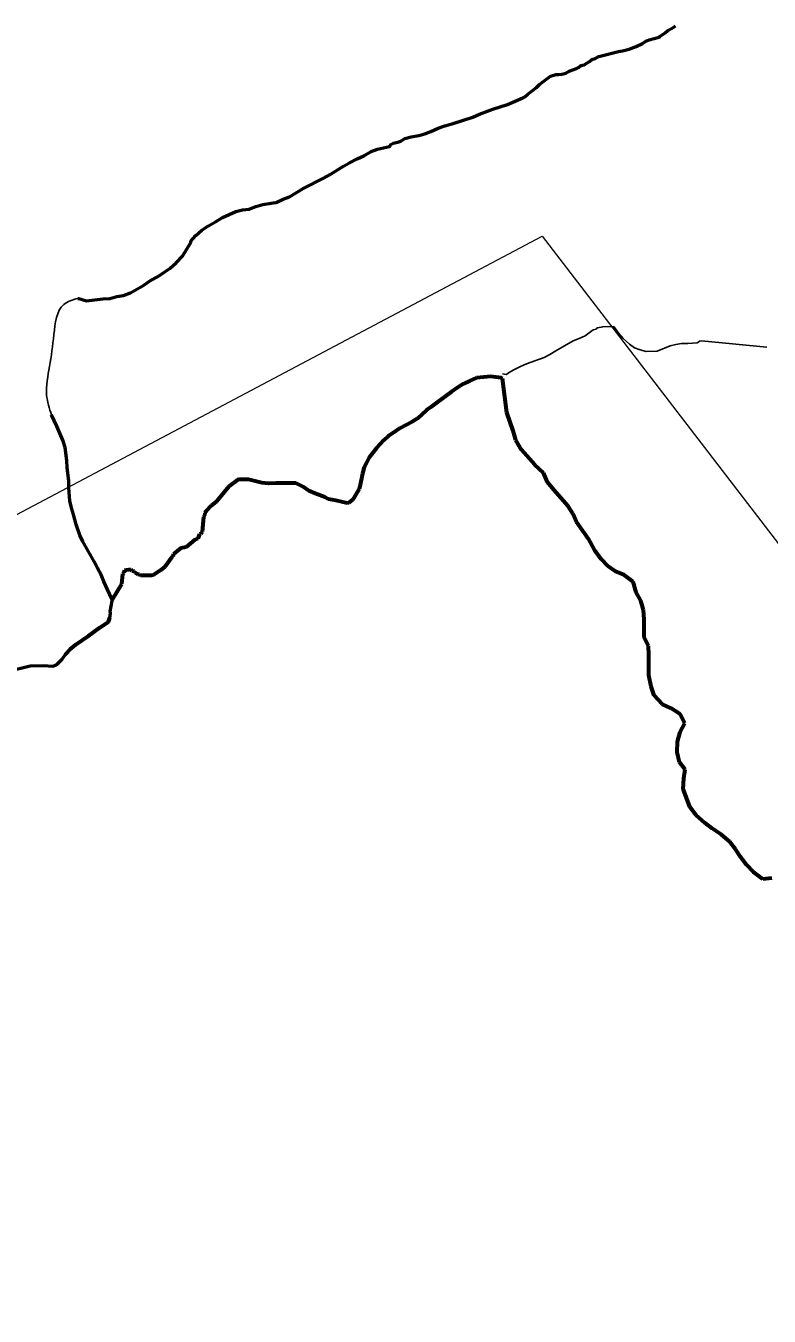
# Model space of a CAD drawing. Extents: x 553962 to 842807, y 8883888 to 9032388.
# Drawn here: x 805290 to 805857, y 9022731 to 9023715 of the extents above; entities that cross this region are included whole.
import ezdxf

# ---------------------------------------------------------------- set-up
doc = ezdxf.new("R2010")
doc.units = 0
doc.header["$LTSCALE"] = 200
doc.linetypes.add('LONG_DASH_SHORT_DASH', pattern=[9.9, 6, -1.2, 1.5, -1.2])
for name, color, linetype, lineweight in [('24', 7, 'Continuous', 25), ('27', 7, 'Continuous', 13), ('35', 7, 'Continuous', 13), ('7', 7, 'Continuous', 90), ('8', 7, 'Continuous', 13)]:
    doc.layers.add(name, color=color, linetype=linetype, lineweight=lineweight)

msp = doc.modelspace()

# ---------------------------------------------------------------- linework, layer by layer
at = {"layer": '24', "lineweight": 53}
for points in [[(805330, 9023507.5), (805330.8, 9023507.4), (805336.7, 9023505.6), (805349.3, 9023507.2), (805354.5, 9023507.5), (805359.8, 9023508.9), (805364.9, 9023509.8), (805370.1, 9023511.8), (805380.3, 9023517.6), (805385.5, 9023521.1), (805390.7, 9023524), (805395.7, 9023527.1), (805400.1, 9023530.2), (805405.1, 9023534.7), (805409.8, 9023539.7), (805416.2, 9023550.2), (805416.3, 9023551), (805420, 9023555.3), (805424.7, 9023559.4), (805429.3, 9023562.6), (805435, 9023565.8), (805440.3, 9023569.1), (805450.6, 9023573.6), (805455.6, 9023574.9), (805460.7, 9023575.6), (805465.9, 9023577.5), (805471, 9023579.1), (805477.4, 9023580.1), (805478.9, 9023580.4), (805481.3, 9023580.7), (805486.5, 9023583), (805491.5, 9023584.9), (805501.9, 9023591.3), (805517.5, 9023599.2), (805522.5, 9023602), (805532.7, 9023608.4), (805537.2, 9023610.9), (805543, 9023613.8), (805548.2, 9023616.2), (805553.7, 9023619.5), (805558.6, 9023621.3), (805567.7, 9023623.3), (805568, 9023623.5), (805568.7, 9023624.7), (805570.6, 9023625.8), (805574, 9023626.6), (805576.3, 9023627.4), (805579.3, 9023629.5), (805584.3, 9023630.7), (805590, 9023631.6), (805594.6, 9023633), (805599.2, 9023634.8), (805604.9, 9023637.3), (805609.9, 9023639.1), (805616.2, 9023640.9), (805631.2, 9023645.7), (805636.4, 9023647.9), (805646.4, 9023651.7), (805657.7, 9023655.3), (805669.3, 9023660.5), (805671, 9023661.1), (805673.2, 9023663.2), (805679.9, 9023668.3), (805682.1, 9023670.6), (805684.3, 9023672.3), (805690.5, 9023676.9), (805694.4, 9023678.2), (805696.9, 9023678.3), (805699.1, 9023678.5), (805702.1, 9023679.3), (805704.8, 9023680.6), (805710.3, 9023682.7), (805711.7, 9023683.4), (805713.7, 9023685.1), (805716, 9023685.5), (805718.2, 9023686.9), (805720.1, 9023688), (805722, 9023689.6), (805724.6, 9023690.5), (805727.2, 9023691.8), (805742.4, 9023695.7), (805745.3, 9023696.1), (805750.5, 9023697.4), (805755.8, 9023699.4), (805760.5, 9023701.8), (805763.2, 9023703.5), (805765.7, 9023704.7), (805773.3, 9023706.7), (805773.8, 9023707.2), (805777.9, 9023709.9), (805780, 9023711.6), (805784.5, 9023714.2), (805785.8, 9023715.3)], [(805356.3, 9023277.9), (805352.5, 9023286.1), (805349.9, 9023291.5), (805347.8, 9023296.7), (805345, 9023301.7), (805342.6, 9023306.9), (805334, 9023322), (805331.5, 9023327), (805328.8, 9023335.2), (805326.8, 9023342.7), (805325.2, 9023347.7), (805323.9, 9023353.1), (805323.2, 9023363.1), (805323.2, 9023368.4), (805321.9, 9023378.4), (805321.8, 9023383.8), (805320.5, 9023393.9), (805318.7, 9023399.4), (805314.1, 9023410.1), (805310, 9023418.6)], [(805277.1, 9023223.2), (805293.7, 9023227.4), (805303.8, 9023227.5), (805310.9, 9023227.2), (805313.7, 9023228.1), (805318.1, 9023232.3), (805321, 9023236.5), (805324.3, 9023240.1), (805328.5, 9023243.7), (805338.3, 9023250.2), (805346.8, 9023256.6), (805353.4, 9023261), (805354.5, 9023264), (805355, 9023267.5), (805354.7, 9023268.7), (805356.2, 9023277), (805356.3, 9023277.9)]]:
    msp.add_lwpolyline(points, dxfattribs=at)
at = {"layer": '24'}
for points in [[(805653.9, 9023449.9), (805656.8, 9023449.5), (805658.5, 9023450.8), (805662.4, 9023453), (805667.5, 9023455.6), (805672.2, 9023457.6), (805685.5, 9023462.5), (805689.9, 9023464.6), (805694.6, 9023467.6), (805707.7, 9023475), (805712.4, 9023476.8), (805716.8, 9023479), (805722.9, 9023483.5), (805725.2, 9023483.9), (805725.8, 9023484.8), (805726.3, 9023485), (805730.3, 9023485.8), (805738.7, 9023486.1), (805742.6, 9023480.6), (805745.9, 9023476.8), (805750.6, 9023472.7), (805754.5, 9023469.9), (805758.9, 9023468.3), (805763.4, 9023467.1), (805771.9, 9023467.2), (805781.7, 9023471.3), (805785.9, 9023472.3), (805790.3, 9023473), (805795.1, 9023473), (805802.3, 9023473.6), (805802.8, 9023473.8), (805804.1, 9023474.9), (805805.6, 9023475), (805855.3, 9023470.2)], [(805653.9, 9023446.5), (805652.8, 9023446.8), (805644.6, 9023447.8), (805634.1, 9023446.9), (805628.9, 9023444.7), (805624.1, 9023442.3), (805619.2, 9023439.3), (805615, 9023436.3), (805603.3, 9023427.5), (805599.2, 9023424.6), (805596, 9023422.3), (805589.1, 9023415.9), (805585, 9023413.4), (805575.4, 9023408.2), (805570.9, 9023405.3), (805566.7, 9023402.4), (805563.4, 9023399.4), (805557.9, 9023393.4), (805552.3, 9023386.2), (805550.3, 9023382.7), (805548.4, 9023378.8), (805547.1, 9023374), (805545.2, 9023364.1), (805544.6, 9023362.4), (805539.8, 9023354.1), (805536.7, 9023351.6), (805535.3, 9023351.4), (805526.7, 9023353.5), (805521.3, 9023354.3), (805518.5, 9023355.8), (805511.1, 9023358.7), (805506.1, 9023360.8), (805502, 9023363.7), (805496.2, 9023366.5), (805481.1, 9023366.6), (805475.5, 9023366.3), (805470.3, 9023366.9), (805460.1, 9023369.3), (805452.7, 9023369.3), (805452, 9023369.2), (805445.1, 9023364), (805435.9, 9023352.5), (805431.7, 9023349.3), (805428.1, 9023345.6), (805427.2, 9023344.5), (805427, 9023344), (805427, 9023342.7), (805425.8, 9023340.8), (805424.8, 9023329.5), (805423.9, 9023328), (805422.9, 9023327.7), (805421.6, 9023324.5), (805419.2, 9023323.3), (805412.7, 9023317.7), (805408.6, 9023317), (805403.1, 9023312.5), (805402.6, 9023310.7), (805401.8, 9023310.2), (805396.3, 9023302.9), (805393.3, 9023300.3), (805387.4, 9023296.5), (805386.5, 9023296.3), (805378.1, 9023296.1), (805377.8, 9023296.2), (805377.2, 9023296.9), (805375.8, 9023297), (805373.7, 9023298.3), (805373.2, 9023299.2), (805371.5, 9023299.6), (805370.4, 9023300.7), (805365.7, 9023300.1), (805365.2, 9023298.3), (805364.2, 9023297.4), (805364, 9023297.1), (805363.3, 9023289.5), (805356.3, 9023277.9)]]:
    msp.add_lwpolyline(points, dxfattribs=at)
msp.add_spline([(805310, 9023418.6), (805306.3, 9023433.7), (805308.5, 9023455.5), (805311.8, 9023480), (805319.4, 9023502.8), (805330, 9023507.5)], degree=3, dxfattribs=at)
at = {"layer": '27'}
for points in [[(805653.9, 9023446.5), (805652.8, 9023446.8), (805644.6, 9023447.8), (805634.1, 9023446.9), (805628.9, 9023444.7), (805624.1, 9023442.3), (805619.2, 9023439.3), (805615, 9023436.3), (805603.3, 9023427.5), (805599.2, 9023424.6), (805596, 9023422.3), (805589.1, 9023415.9), (805585, 9023413.4), (805575.4, 9023408.2), (805570.9, 9023405.3), (805566.7, 9023402.4), (805563.4, 9023399.4), (805557.9, 9023393.4), (805552.3, 9023386.2), (805550.3, 9023382.7), (805548.4, 9023378.8), (805547.1, 9023374), (805545.2, 9023364.1), (805544.6, 9023362.4), (805539.8, 9023354.1), (805536.7, 9023351.6), (805535.3, 9023351.4), (805526.7, 9023353.5), (805521.3, 9023354.3), (805518.5, 9023355.8), (805511.1, 9023358.7), (805506.1, 9023360.8), (805502, 9023363.7), (805496.2, 9023366.5), (805481.1, 9023366.6), (805475.5, 9023366.3), (805470.3, 9023366.9), (805460.1, 9023369.3), (805452.7, 9023369.3), (805452, 9023369.2), (805445.1, 9023364), (805435.9, 9023352.5), (805431.7, 9023349.3), (805428.1, 9023345.6), (805427.2, 9023344.5), (805427, 9023344), (805427, 9023342.7), (805425.8, 9023340.8), (805424.8, 9023329.5), (805423.9, 9023328), (805422.9, 9023327.7), (805421.6, 9023324.5), (805419.2, 9023323.3), (805412.7, 9023317.7), (805408.6, 9023317), (805403.1, 9023312.5), (805402.6, 9023310.7), (805401.8, 9023310.2), (805396.3, 9023302.9), (805393.3, 9023300.3), (805387.4, 9023296.5), (805386.5, 9023296.3), (805378.1, 9023296.1), (805377.8, 9023296.2), (805377.2, 9023296.9), (805375.8, 9023297), (805373.7, 9023298.3), (805373.2, 9023299.2), (805371.5, 9023299.6), (805370.4, 9023300.7), (805365.7, 9023300.1), (805365.2, 9023298.3), (805364.2, 9023297.4), (805364, 9023297.1), (805363.3, 9023289.5), (805356.3, 9023277.9)], [(805859.1, 9023065.4), (805852.3, 9023064.8), (805845.2, 9023070.1), (805839.9, 9023075.6), (805835.4, 9023081.8), (805831.6, 9023087.6), (805827.1, 9023093.1), (805820.5, 9023098.8), (805813.7, 9023103.3), (805808.2, 9023107.6), (805801.4, 9023113.6), (805796.8, 9023119.8), (805791.7, 9023133.6), (805792.2, 9023141.4), (805793.2, 9023148.4), (805788.9, 9023153.9), (805787.1, 9023161.5), (805787.3, 9023169.7), (805789.3, 9023177), (805792.8, 9023183.6), (805789.3, 9023190.6), (805782.2, 9023195.1), (805775.7, 9023198.1), (805769.4, 9023204.8), (805767.1, 9023211.6), (805765.5, 9023220.1), (805765.5, 9023235.7), (805765.2, 9023242.5), (805761.9, 9023249), (805761.9, 9023263), (805761.3, 9023269.8), (805759.3, 9023276.8), (805755.8, 9023283.3), (805753.5, 9023291.4), (805746.4, 9023296.6), (805740.1, 9023299.3), (805734.1, 9023303.3), (805729, 9023308.6), (805724.2, 9023315.3), (805719.4, 9023324.1), (805710.3, 9023337.1), (805707.6, 9023343.4), (805703.8, 9023349.1), (805698.7, 9023355.1), (805692.9, 9023361.4), (805688.1, 9023367.4), (805685.1, 9023374.4), (805678.5, 9023380.7), (805668.4, 9023391.9), (805663.9, 9023399.4), (805662.1, 9023406.5), (805657.1, 9023420.6), (805653.9, 9023446.5)], [(805356.3, 9023277.9), (805356.2, 9023277), (805354.7, 9023268.7), (805355, 9023267.5), (805354.5, 9023264), (805353.4, 9023261), (805346.8, 9023256.6), (805338.3, 9023250.2), (805328.5, 9023243.7), (805324.3, 9023240.1), (805321, 9023236.5), (805318.1, 9023232.3), (805313.7, 9023228.1), (805310.9, 9023227.2), (805303.8, 9023227.5), (805293.7, 9023227.4), (805277.1, 9023223.2)]]:
    msp.add_lwpolyline(points, dxfattribs=at)
at = {"layer": '35'}
for points in [[(805653.9, 9023446.5), (805652.8, 9023446.8), (805644.6, 9023447.8), (805634.1, 9023446.9), (805628.9, 9023444.7), (805624.1, 9023442.3), (805619.2, 9023439.3), (805615, 9023436.3), (805603.3, 9023427.5), (805599.2, 9023424.6), (805596, 9023422.3), (805589.1, 9023415.9), (805585, 9023413.4), (805575.4, 9023408.2), (805570.9, 9023405.3), (805566.7, 9023402.4), (805563.4, 9023399.4), (805557.9, 9023393.4), (805552.3, 9023386.2), (805550.3, 9023382.7), (805548.4, 9023378.8), (805547.1, 9023374), (805545.2, 9023364.1), (805544.6, 9023362.4), (805539.8, 9023354.1), (805536.7, 9023351.6), (805535.3, 9023351.4), (805526.7, 9023353.5), (805521.3, 9023354.3), (805518.5, 9023355.8), (805511.1, 9023358.7), (805506.1, 9023360.8), (805502, 9023363.7), (805496.2, 9023366.5), (805481.1, 9023366.6), (805475.5, 9023366.3), (805470.3, 9023366.9), (805460.1, 9023369.3), (805452.7, 9023369.3), (805452, 9023369.2), (805445.1, 9023364), (805435.9, 9023352.5), (805431.7, 9023349.3), (805428.1, 9023345.6), (805427.2, 9023344.5), (805427, 9023344), (805427, 9023342.7), (805425.8, 9023340.8), (805424.8, 9023329.5), (805423.9, 9023328), (805422.9, 9023327.7), (805421.6, 9023324.5), (805419.2, 9023323.3), (805412.7, 9023317.7), (805408.6, 9023317), (805403.1, 9023312.5), (805402.6, 9023310.7), (805401.8, 9023310.2), (805396.3, 9023302.9), (805393.3, 9023300.3), (805387.4, 9023296.5), (805386.5, 9023296.3), (805378.1, 9023296.1), (805377.8, 9023296.2), (805377.2, 9023296.9), (805375.8, 9023297), (805373.7, 9023298.3), (805373.2, 9023299.2), (805371.5, 9023299.6), (805370.4, 9023300.7), (805365.7, 9023300.1), (805365.2, 9023298.3), (805364.2, 9023297.4), (805364, 9023297.1), (805363.3, 9023289.5), (805356.3, 9023277.9)], [(805859.1, 9023065.4), (805852.3, 9023064.8), (805845.2, 9023070.1), (805839.9, 9023075.6), (805835.4, 9023081.8), (805831.6, 9023087.6), (805827.1, 9023093.1), (805820.5, 9023098.8), (805813.7, 9023103.3), (805808.2, 9023107.6), (805801.4, 9023113.6), (805796.8, 9023119.8), (805791.7, 9023133.6), (805792.2, 9023141.4), (805793.2, 9023148.4), (805788.9, 9023153.9), (805787.1, 9023161.5), (805787.3, 9023169.7), (805789.3, 9023177), (805792.8, 9023183.6), (805789.3, 9023190.6), (805782.2, 9023195.1), (805775.7, 9023198.1), (805769.4, 9023204.8), (805767.1, 9023211.6), (805765.5, 9023220.1), (805765.5, 9023235.7), (805765.2, 9023242.5), (805761.9, 9023249), (805761.9, 9023263), (805761.3, 9023269.8), (805759.3, 9023276.8), (805755.8, 9023283.3), (805753.5, 9023291.4), (805746.4, 9023296.6), (805740.1, 9023299.3), (805734.1, 9023303.3), (805729, 9023308.6), (805724.2, 9023315.3), (805719.4, 9023324.1), (805710.3, 9023337.1), (805707.6, 9023343.4), (805703.8, 9023349.1), (805698.7, 9023355.1), (805692.9, 9023361.4), (805688.1, 9023367.4), (805685.1, 9023374.4), (805678.5, 9023380.7), (805668.4, 9023391.9), (805663.9, 9023399.4), (805662.1, 9023406.5), (805657.1, 9023420.6), (805653.9, 9023446.5)], [(805356.3, 9023277.9), (805356.2, 9023277), (805354.7, 9023268.7), (805355, 9023267.5), (805354.5, 9023264), (805353.4, 9023261), (805346.8, 9023256.6), (805338.3, 9023250.2), (805328.5, 9023243.7), (805324.3, 9023240.1), (805321, 9023236.5), (805318.1, 9023232.3), (805313.7, 9023228.1), (805310.9, 9023227.2), (805303.8, 9023227.5), (805293.7, 9023227.4), (805277.1, 9023223.2)]]:
    msp.add_lwpolyline(points, dxfattribs=at)
at = {"layer": '7', "linetype": 'LONG_DASH_SHORT_DASH', "lineweight": 60}
for points in [[(805653.9, 9023446.5), (805652.8, 9023446.8), (805644.6, 9023447.8), (805634.1, 9023446.9), (805628.9, 9023444.7), (805624.1, 9023442.3), (805619.2, 9023439.3), (805615, 9023436.3), (805603.3, 9023427.5), (805599.2, 9023424.6), (805596, 9023422.3), (805589.1, 9023415.9), (805585, 9023413.4), (805575.4, 9023408.2), (805570.9, 9023405.3), (805566.7, 9023402.4), (805563.4, 9023399.4), (805557.9, 9023393.4), (805552.3, 9023386.2), (805550.3, 9023382.7), (805548.4, 9023378.8), (805547.1, 9023374), (805545.2, 9023364.1), (805544.6, 9023362.4), (805539.8, 9023354.1), (805536.7, 9023351.6), (805535.3, 9023351.4), (805526.7, 9023353.5), (805521.3, 9023354.3), (805518.5, 9023355.8), (805511.1, 9023358.7), (805506.1, 9023360.8), (805502, 9023363.7), (805496.2, 9023366.5), (805481.1, 9023366.6), (805475.5, 9023366.3), (805470.3, 9023366.9), (805460.1, 9023369.3), (805452.7, 9023369.3), (805452, 9023369.2), (805445.1, 9023364), (805435.9, 9023352.5), (805431.7, 9023349.3), (805428.1, 9023345.6), (805427.2, 9023344.5), (805427, 9023344), (805427, 9023342.7), (805425.8, 9023340.8), (805424.8, 9023329.5), (805423.9, 9023328), (805422.9, 9023327.7), (805421.6, 9023324.5), (805419.2, 9023323.3), (805412.7, 9023317.7), (805408.6, 9023317), (805403.1, 9023312.5), (805402.6, 9023310.7), (805401.8, 9023310.2), (805396.3, 9023302.9), (805393.3, 9023300.3), (805387.4, 9023296.5), (805386.5, 9023296.3), (805378.1, 9023296.1), (805377.8, 9023296.2), (805377.2, 9023296.9), (805375.8, 9023297), (805373.7, 9023298.3), (805373.2, 9023299.2), (805371.5, 9023299.6), (805370.4, 9023300.7), (805365.7, 9023300.1), (805365.2, 9023298.3), (805364.2, 9023297.4), (805364, 9023297.1), (805363.3, 9023289.5), (805356.3, 9023277.9)], [(805859.1, 9023065.4), (805852.3, 9023064.8), (805845.2, 9023070.1), (805839.9, 9023075.6), (805835.4, 9023081.8), (805831.6, 9023087.6), (805827.1, 9023093.1), (805820.5, 9023098.8), (805813.7, 9023103.3), (805808.2, 9023107.6), (805801.4, 9023113.6), (805796.8, 9023119.8), (805791.7, 9023133.6), (805792.2, 9023141.4), (805793.2, 9023148.4), (805788.9, 9023153.9), (805787.1, 9023161.5), (805787.3, 9023169.7), (805789.3, 9023177), (805792.8, 9023183.6), (805789.3, 9023190.6), (805782.2, 9023195.1), (805775.7, 9023198.1), (805769.4, 9023204.8), (805767.1, 9023211.6), (805765.5, 9023220.1), (805765.5, 9023235.7), (805765.2, 9023242.5), (805761.9, 9023249), (805761.9, 9023263), (805761.3, 9023269.8), (805759.3, 9023276.8), (805755.8, 9023283.3), (805753.5, 9023291.4), (805746.4, 9023296.6), (805740.1, 9023299.3), (805734.1, 9023303.3), (805729, 9023308.6), (805724.2, 9023315.3), (805719.4, 9023324.1), (805710.3, 9023337.1), (805707.6, 9023343.4), (805703.8, 9023349.1), (805698.7, 9023355.1), (805692.9, 9023361.4), (805688.1, 9023367.4), (805685.1, 9023374.4), (805678.5, 9023380.7), (805668.4, 9023391.9), (805663.9, 9023399.4), (805662.1, 9023406.5), (805657.1, 9023420.6), (805653.9, 9023446.5)], [(805320.3, 9023235.4), (805321, 9023236.5), (805324.3, 9023240.1), (805328.5, 9023243.7), (805338.3, 9023250.2), (805346.8, 9023256.6), (805353.4, 9023261), (805354.5, 9023264)]]:
    msp.add_lwpolyline(points, dxfattribs=at)
at = {"layer": '8'}
msp.add_lwpolyline([(804723.6, 9022148.4), (804807.1, 9023011.8), (805210.8, 9023304.3), (805684.1, 9023555), (806344.2, 9022695.6), (806740, 9021665.8), (807994.8, 9022273.7), (808440.2, 9022162.3)], dxfattribs=at)

doc.saveas('drawing.dxf')
